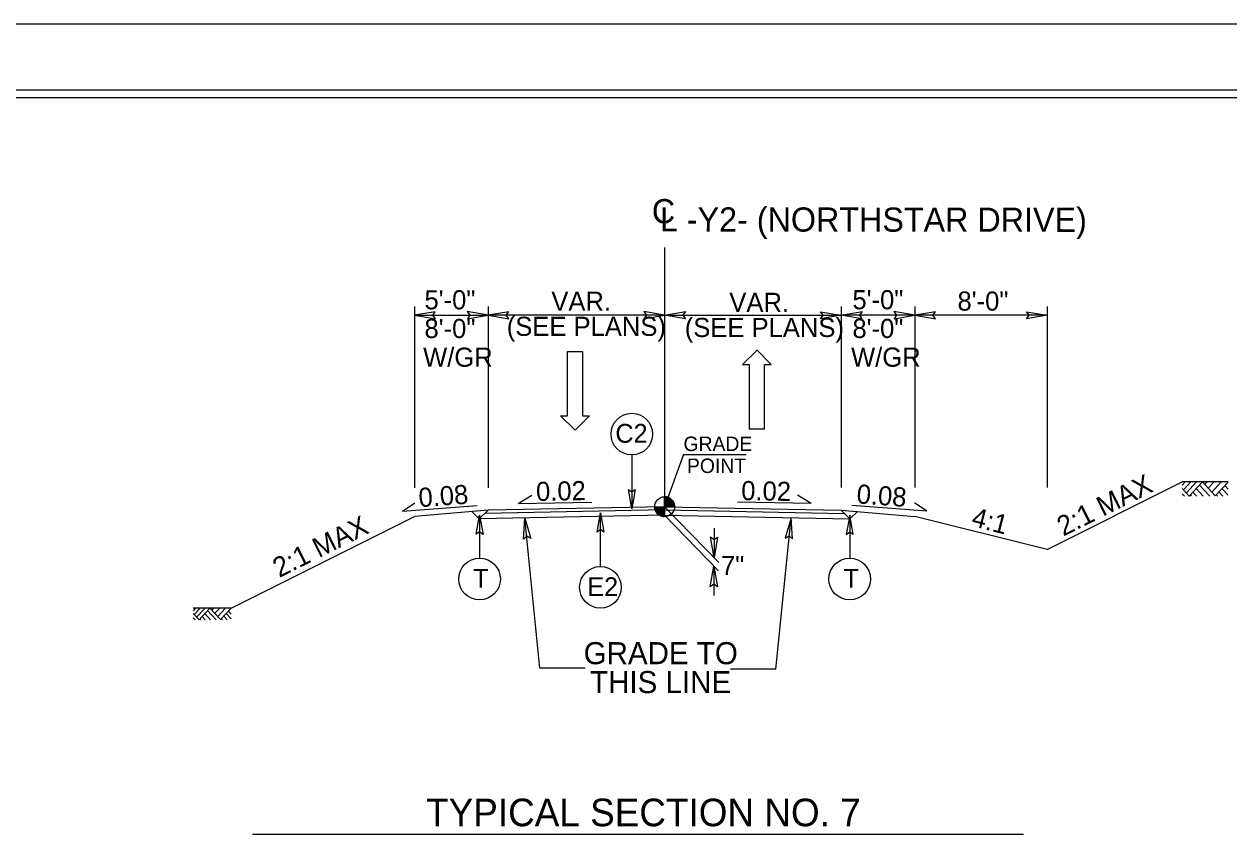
# Model space of a CAD drawing. Extents: x 1904401 to 1905163, y 193929 to 194736.
# Drawn here: x 1904914.1 to 1904996, y 194419 to 194474.3 of the extents above; entities that cross this region are included whole.
import ezdxf

# ---------------------------------------------------------------- set-up
doc = ezdxf.new("R2010")
doc.units = 0
for name, color, linetype in [('Old_Level_1', 7, 'Continuous'), ('Old_Level_11', 7, 'Continuous'), ('Old_Level_20', 7, 'Continuous'), ('Old_Level_3', 7, 'Continuous'), ('Prop Dimension Text', 7, 'Continuous'), ('Prop Lane Arrow CELL', 7, 'Continuous'), ('Sheet Cutting Line CELL', 7, 'Continuous'), ('Sheet Plot Border Inside CELL', 7, 'Continuous'), ('Sheet Plot Border Outside CELL', 7, 'Continuous'), ('Sheet Typical CELL', 7, 'Continuous'), ('Typical Arrow Superelevation CELL', 7, 'Continuous'), ('Typical Berm CELL', 7, 'Continuous'), ('Typical Hinge Slope Arterial CELL', 7, 'Continuous'), ('Typical Hinge Slope Interstate CELL', 7, 'Continuous'), ('Typical Terminator CELL', 7, 'Continuous'), ('Typical Text Centerline CELL', 7, 'Continuous')]:
    doc.layers.add(name, color=color, linetype=linetype)

# ---------------------------------------------------------------- blocks, each defined once
blk = doc.blocks.new('TERMINATOR')
at = {"layer": 'Typical Terminator CELL'}
blk.add_lwpolyline([(-0.469, 0.081), (0, 0), (-0.471, -0.083), (-0.411, 0)], close=True, dxfattribs=at)

msp = doc.modelspace()

# ---------------------------------------------------------------- linework, layer by layer
at = {"layer": 'Old_Level_1'}
for p, q in [((1904956.963, 194441.55), (1904957.638, 194441.55)), ((1904957.636, 194440.875), (1904957.638, 194441.55)), ((1904957.638, 194441.55), (1904957.636, 194440.875)), ((1904957.638, 194441.55), (1904957.638, 194442.225)), ((1904958.313, 194441.55), (1904957.638, 194441.55)), ((1904957.638, 194441.55), (1904961.312, 194437.754)), ((1904957.638, 194440.967), (1904961.294, 194437.19)), ((1904960.996, 194440.081), (1904960.996, 194438.081)), ((1904960.973, 194437.521), (1904960.973, 194435.521)), ((1904925.755, 194434.667), (1904925.585, 194434.484)), ((1904925.989, 194433.87), (1904925.585, 194434.305)), ((1904926.075, 194434.667), (1904925.661, 194434.223)), ((1904926.408, 194434.667), (1904925.828, 194434.044)), ((1904926.73, 194434.666), (1904925.989, 194433.87)), ((1904926.781, 194433.862), (1904926.381, 194434.291)), ((1904927.151, 194433.862), (1904926.565, 194434.49)), ((1904927.461, 194433.88), (1904926.73, 194434.666)), ((1904926.994, 194434.667), (1904926.861, 194434.524)), ((1904927.396, 194434.667), (1904927.063, 194434.308)), ((1904927.794, 194434.667), (1904927.261, 194434.094)), ((1904928.185, 194434.659), (1904927.461, 194433.88)), ((1904928.185, 194433.925), (1904927.843, 194434.291)), ((1904928.185, 194434.258), (1904927.999, 194434.458)), ((1904925.719, 194433.862), (1904925.585, 194434.005)), ((1904926.12, 194433.862), (1904926.051, 194433.936)), ((1904926.415, 194433.862), (1904926.198, 194434.095)), ((1904927.586, 194433.862), (1904927.515, 194433.938)), ((1904927.897, 194433.862), (1904927.67, 194434.105)), ((1904929.636, 194419.297), (1904982.029, 194419.297))]:
    msp.add_line(p, q, dxfattribs=at)
for points in [[(1904956.966, 194441.55), (1904956.966, 194441.477)], [(1904956.979, 194441.55), (1904956.979, 194441.397)], [(1904956.993, 194441.55), (1904956.993, 194441.349)], [(1904957.006, 194441.55), (1904957.006, 194441.309)], [(1904957.02, 194441.55), (1904957.02, 194441.277)], [(1904957.033, 194441.55), (1904957.033, 194441.249)], [(1904957.047, 194441.55), (1904957.047, 194441.223)], [(1904957.06, 194441.55), (1904957.06, 194441.199)], [(1904957.074, 194441.55), (1904957.074, 194441.178)], [(1904957.087, 194441.55), (1904957.087, 194441.159)], [(1904957.101, 194441.55), (1904957.101, 194441.141)], [(1904957.114, 194441.55), (1904957.114, 194441.124)], [(1904957.128, 194441.55), (1904957.128, 194441.108)], [(1904957.141, 194441.55), (1904957.141, 194441.093)], [(1904957.155, 194441.55), (1904957.155, 194441.078)], [(1904957.168, 194441.55), (1904957.168, 194441.064)], [(1904957.182, 194441.55), (1904957.182, 194441.052)], [(1904957.195, 194441.55), (1904957.195, 194441.04)], [(1904957.209, 194441.55), (1904957.209, 194441.028)], [(1904957.222, 194441.55), (1904957.222, 194441.018)], [(1904957.236, 194441.55), (1904957.236, 194441.007)], [(1904957.249, 194441.55), (1904957.249, 194440.998)], [(1904957.263, 194441.55), (1904957.263, 194440.989)], [(1904957.276, 194441.55), (1904957.276, 194440.98)], [(1904957.29, 194441.55), (1904957.29, 194440.971)], [(1904957.303, 194441.55), (1904957.303, 194440.964)], [(1904957.317, 194441.55), (1904957.317, 194440.956)], [(1904957.33, 194441.55), (1904957.33, 194440.949)], [(1904957.344, 194441.55), (1904957.344, 194440.943)], [(1904957.357, 194441.55), (1904957.357, 194440.937)], [(1904957.371, 194441.55), (1904957.371, 194440.931)], [(1904957.384, 194441.55), (1904957.384, 194440.925)], [(1904957.398, 194441.55), (1904957.398, 194440.919)], [(1904957.411, 194441.55), (1904957.411, 194440.914)], [(1904957.425, 194441.55), (1904957.425, 194440.91)], [(1904957.438, 194441.55), (1904957.438, 194440.905)], [(1904957.452, 194441.55), (1904957.452, 194440.902)], [(1904957.465, 194441.55), (1904957.465, 194440.898)], [(1904957.479, 194441.55), (1904957.479, 194440.895)], [(1904957.492, 194441.55), (1904957.492, 194440.892)], [(1904957.506, 194441.55), (1904957.506, 194440.889)], [(1904957.519, 194441.55), (1904957.519, 194440.886)], [(1904957.533, 194441.55), (1904957.533, 194440.884)], [(1904957.546, 194441.55), (1904957.546, 194440.881)], [(1904957.56, 194441.55), (1904957.56, 194440.88)], [(1904957.573, 194441.55), (1904957.573, 194440.878)], [(1904957.587, 194441.55), (1904957.587, 194440.877)], [(1904957.6, 194441.55), (1904957.6, 194440.877)], [(1904957.614, 194441.55), (1904957.614, 194440.875)], [(1904957.627, 194441.55), (1904957.627, 194440.875), (1904957.627, 194440.875)], [(1904957.644, 194442.225), (1904957.644, 194442.225), (1904957.644, 194441.55)], [(1904957.657, 194442.225), (1904957.657, 194441.55)], [(1904957.671, 194442.224), (1904957.671, 194441.55)], [(1904957.684, 194442.224), (1904957.684, 194441.55)], [(1904957.698, 194442.222), (1904957.698, 194441.55)], [(1904957.711, 194442.221), (1904957.711, 194441.55)], [(1904957.725, 194442.219), (1904957.725, 194441.55)], [(1904957.738, 194442.218), (1904957.738, 194441.55)], [(1904957.752, 194442.216), (1904957.752, 194441.55)], [(1904957.765, 194442.213), (1904957.765, 194441.55)], [(1904957.779, 194442.21), (1904957.779, 194441.55)], [(1904957.792, 194442.207), (1904957.792, 194441.55)], [(1904957.806, 194442.204), (1904957.806, 194441.55)], [(1904957.819, 194442.2), (1904957.819, 194441.55)], [(1904957.833, 194442.197), (1904957.833, 194441.55)], [(1904957.846, 194442.192), (1904957.846, 194441.55)], [(1904957.86, 194442.188), (1904957.86, 194441.55)], [(1904957.873, 194442.183), (1904957.873, 194441.55)], [(1904957.887, 194442.177), (1904957.887, 194441.55)], [(1904957.9, 194442.171), (1904957.9, 194441.55)], [(1904957.914, 194442.165), (1904957.914, 194441.55)], [(1904957.927, 194442.159), (1904957.927, 194441.55)], [(1904957.941, 194442.153), (1904957.941, 194441.55)], [(1904957.954, 194442.146), (1904957.954, 194441.55)], [(1904957.968, 194442.138), (1904957.968, 194441.55)], [(1904957.981, 194442.131), (1904957.981, 194441.55)], [(1904957.995, 194442.123), (1904957.995, 194441.55)], [(1904958.008, 194442.114), (1904958.008, 194441.55)], [(1904958.022, 194442.105), (1904958.022, 194441.55)], [(1904958.035, 194442.095), (1904958.035, 194441.55)], [(1904958.049, 194442.086), (1904958.049, 194441.55)], [(1904958.062, 194442.075), (1904958.062, 194441.55)], [(1904958.076, 194442.063), (1904958.076, 194441.55)], [(1904958.089, 194442.051), (1904958.089, 194441.55)], [(1904958.103, 194442.039), (1904958.103, 194441.55)], [(1904958.116, 194442.026), (1904958.116, 194441.55)], [(1904958.13, 194442.012), (1904958.13, 194441.55)], [(1904958.143, 194441.997), (1904958.143, 194441.55)], [(1904958.157, 194441.981), (1904958.157, 194441.55)], [(1904958.17, 194441.964), (1904958.17, 194441.55)], [(1904958.184, 194441.946), (1904958.184, 194441.55)], [(1904958.197, 194441.927), (1904958.197, 194441.55)], [(1904958.211, 194441.906), (1904958.211, 194441.55)], [(1904958.224, 194441.883), (1904958.224, 194441.55)], [(1904958.238, 194441.859), (1904958.238, 194441.55)], [(1904958.251, 194441.831), (1904958.251, 194441.55)], [(1904958.265, 194441.799), (1904958.265, 194441.55)], [(1904958.278, 194441.762), (1904958.278, 194441.55)], [(1904958.292, 194441.715), (1904958.292, 194441.55)], [(1904958.305, 194441.646), (1904958.305, 194441.55)], [(1904928.185, 194434.667), (1904925.585, 194434.667)]]:
    msp.add_lwpolyline(points, dxfattribs=at)
msp.add_circle((1904957.637, 194441.55), 0.675, dxfattribs=at)
for start, end in [(179.99048, 269.99048), (359.99048, 89.99048)]:
    msp.add_arc((1904957.637, 194441.55), 0.675, start, end, dxfattribs=at)
at = {"layer": 'Old_Level_11'}
for p, q in [((1904955.407, 194445.066), (1904955.407, 194441.411)), ((1904945.059, 194440.984), (1904945.059, 194438.049)), ((1904953.275, 194437.486), (1904953.275, 194441.14)), ((1904970.216, 194440.984), (1904970.216, 194438.049))]:
    msp.add_line(p, q, dxfattribs=at)
for points in [[(1904955.632, 194442.721), (1904955.407, 194441.411), (1904955.174, 194442.728), (1904955.407, 194442.56)], [(1904944.834, 194439.674), (1904945.059, 194440.984), (1904945.292, 194439.667), (1904945.059, 194439.835)], [(1904953.05, 194439.831), (1904953.275, 194441.14), (1904953.508, 194439.824), (1904953.275, 194439.991)], [(1904970.441, 194439.674), (1904970.216, 194440.984), (1904969.983, 194439.667), (1904970.216, 194439.835)]]:
    msp.add_lwpolyline(points, close=True, dxfattribs=at)
for centre in [(1904955.407, 194446.48), (1904945.059, 194436.635), (1904953.275, 194436.072), (1904970.216, 194436.635)]:
    msp.add_circle(centre, 1.414, dxfattribs=at)
at = {"layer": 'Old_Level_3'}
for q in [(1904957.638, 194441.55), (1904963.184, 194445.093)]:
    msp.add_line((1904958.927, 194445.093), q, dxfattribs=at)
at = {"layer": 'Prop Lane Arrow CELL'}
for p, q in [((1904945.638, 194455.156), (1904945.638, 194442.822)), ((1904969.638, 194455.156), (1904969.638, 194442.845)), ((1904940.638, 194454.556), (1904945.638, 194454.556)), ((1904957.638, 194454.556), (1904945.638, 194454.556)), ((1904957.638, 194454.556), (1904969.638, 194454.556)), ((1904983.638, 194454.556), (1904969.638, 194454.556)), ((1904963.918, 194452.184), (1904962.922, 194451.204)), ((1904964.882, 194451.204), (1904963.918, 194452.184)), ((1904951.032, 194452.09), (1904952.059, 194452.09)), ((1904951.032, 194447.733), (1904951.032, 194452.09)), ((1904952.059, 194452.09), (1904952.059, 194447.733)), ((1904962.922, 194451.204), (1904963.388, 194451.204)), ((1904963.388, 194451.204), (1904963.388, 194446.847)), ((1904964.416, 194446.847), (1904964.416, 194451.204)), ((1904964.416, 194451.204), (1904964.882, 194451.204)), ((1904951.561, 194446.752), (1904950.565, 194447.733)), ((1904950.565, 194447.733), (1904951.032, 194447.733)), ((1904952.526, 194447.733), (1904951.561, 194446.752)), ((1904952.059, 194447.733), (1904952.526, 194447.733)), ((1904963.388, 194446.847), (1904964.416, 194446.847)), ((1904993.014, 194443.23), (1904992.81, 194443.01)), ((1904993.398, 194443.229), (1904992.901, 194442.697)), ((1904993.797, 194443.23), (1904993.101, 194442.482)), ((1904994.184, 194443.228), (1904993.295, 194442.273)), ((1904995.061, 194442.285), (1904994.184, 194443.228)), ((1904994.501, 194443.23), (1904994.341, 194443.058)), ((1904994.983, 194443.229), (1904994.583, 194442.799)), ((1904995.46, 194443.23), (1904994.821, 194442.542)), ((1904995.93, 194443.22), (1904995.061, 194442.285)), ((1904993.295, 194442.273), (1904992.81, 194442.795)), ((1904992.971, 194442.264), (1904992.81, 194442.435)), ((1904993.452, 194442.264), (1904993.369, 194442.352)), ((1904993.806, 194442.264), (1904993.545, 194442.543)), ((1904994.245, 194442.264), (1904993.765, 194442.778)), ((1904994.689, 194442.264), (1904993.986, 194443.017)), ((1904995.211, 194442.264), (1904995.126, 194442.355)), ((1904995.584, 194442.264), (1904995.312, 194442.555)), ((1904995.93, 194442.339), (1904995.519, 194442.778)), ((1904995.93, 194442.739), (1904995.707, 194442.979)), ((1904957.638, 194441.55), (1904945.638, 194441.31)), ((1904957.638, 194441.55), (1904969.638, 194441.31)), ((1904945.638, 194441.31), (1904940.638, 194440.894)), ((1904945.042, 194440.715), (1904944.539, 194441.219)), ((1904945.042, 194440.715), (1904945.638, 194441.31)), ((1904957.638, 194440.967), (1904945.042, 194440.715)), ((1904957.638, 194441.342), (1904945.425, 194441.098)), ((1904949.165, 194430.571), (1904948.133, 194440.777)), ((1904957.638, 194441.342), (1904969.85, 194441.098)), ((1904957.638, 194440.967), (1904970.233, 194440.715)), ((1904965.19, 194430.522), (1904966.23, 194440.795)), ((1904970.233, 194440.715), (1904969.638, 194441.31)), ((1904969.638, 194441.31), (1904974.638, 194440.894)), ((1904970.233, 194440.715), (1904970.737, 194441.219)), ((1904952.244, 194430.571), (1904949.165, 194430.571)), ((1904965.19, 194430.522), (1904962.111, 194430.522))]:
    msp.add_line(p, q, dxfattribs=at)
msp.add_lwpolyline([(1904995.93, 194443.23), (1904992.81, 194443.23)], dxfattribs=at)
at = {"layer": 'Sheet Cutting Line CELL'}
msp.add_line((1905047.492, 194474.335), (1904710.692, 194474.335), dxfattribs=at)
at = {"layer": 'Sheet Plot Border Inside CELL'}
msp.add_lwpolyline([(1905046.592, 194469.845), (1904713.292, 194469.845), (1904713.292, 194258.825), (1905046.592, 194258.825)], close=True, dxfattribs=at)
at = {"layer": 'Sheet Plot Border Outside CELL'}
msp.add_lwpolyline([(1905047.492, 194474.335), (1904710.692, 194474.335), (1904710.692, 194254.335), (1905047.492, 194254.335)], close=True, dxfattribs=at)
at = {"layer": 'Sheet Typical CELL'}
msp.add_lwpolyline([(1905044.092, 194469.335), (1904744.092, 194469.335), (1904744.092, 194259.335), (1905044.092, 194259.335)], close=True, dxfattribs=at)
at = {"layer": 'Typical Arrow Superelevation CELL'}
for p, q in [((1904939.824, 194441.249), (1904940.651, 194441.811)), ((1904939.824, 194441.249), (1904944.905, 194441.622)), ((1904947.675, 194441.76), (1904948.614, 194442.328)), ((1904947.675, 194441.76), (1904952.686, 194441.86)), ((1904967.601, 194441.76), (1904962.59, 194441.86)), ((1904967.601, 194441.76), (1904966.661, 194442.328)), ((1904975.451, 194441.249), (1904970.37, 194441.622)), ((1904975.451, 194441.249), (1904974.624, 194441.811))]:
    msp.add_line(p, q, dxfattribs=at)
at = {"layer": 'Typical Berm CELL'}
for p, q in [((1904940.638, 194455.156), (1904940.638, 194442.822)), ((1904974.638, 194455.156), (1904974.638, 194442.845)), ((1904983.638, 194455.156), (1904983.638, 194442.845))]:
    msp.add_line(p, q, dxfattribs=at)
at = {"layer": 'Typical Hinge Slope Arterial CELL'}
for p, q in [((1904983.638, 194438.644), (1904992.81, 194443.23)), ((1904928.185, 194434.667), (1904940.638, 194440.894))]:
    msp.add_line(p, q, dxfattribs=at)
at = {"layer": 'Typical Hinge Slope Interstate CELL'}
msp.add_line((1904983.638, 194438.644), (1904974.638, 194440.894), dxfattribs=at)
at = {"layer": 'Typical Terminator CELL'}
for points in [[(1904942.044, 194454.798), (1904940.638, 194454.556), (1904942.052, 194454.306), (1904941.872, 194454.556)], [(1904944.232, 194454.314), (1904945.638, 194454.556), (1904944.224, 194454.806), (1904944.404, 194454.556)], [(1904947.044, 194454.798), (1904945.638, 194454.556), (1904947.052, 194454.306), (1904946.872, 194454.556)], [(1904956.232, 194454.314), (1904957.638, 194454.556), (1904956.224, 194454.806), (1904956.404, 194454.556)], [(1904959.044, 194454.314), (1904957.638, 194454.556), (1904959.052, 194454.806), (1904958.872, 194454.556)], [(1904968.232, 194454.798), (1904969.638, 194454.556), (1904968.224, 194454.306), (1904968.404, 194454.556)], [(1904971.044, 194454.314), (1904969.638, 194454.556), (1904971.052, 194454.806), (1904970.872, 194454.556)], [(1904973.232, 194454.314), (1904974.638, 194454.556), (1904973.224, 194454.806), (1904973.404, 194454.556)], [(1904976.044, 194454.798), (1904974.638, 194454.556), (1904976.052, 194454.306), (1904975.872, 194454.556)], [(1904982.232, 194454.798), (1904983.638, 194454.556), (1904982.224, 194454.306), (1904982.404, 194454.556)], [(1904948.046, 194439.353), (1904948.133, 194440.777), (1904948.536, 194439.399), (1904948.268, 194439.55)], [(1904966.317, 194439.371), (1904966.23, 194440.795), (1904965.827, 194439.417), (1904966.095, 194439.568)]]:
    msp.add_lwpolyline(points, close=True, dxfattribs=at)
at = {"layer": 'Typical Text Centerline CELL'}
msp.add_line((1904957.638, 194459.157), (1904957.638, 194441.55), dxfattribs=at)

# ---------------------------------------------------------------- block references
at = {"layer": 'Old_Level_1', "xscale": 3, "yscale": 3}
for p, rotation in [((1904960.996, 194438.081), -90), ((1904960.973, 194437.521), 90)]:
    msp.add_blockref('TERMINATOR', p, dxfattribs=dict(at, rotation=rotation))

# ---------------------------------------------------------------- texts
at = {"layer": 'Old_Level_1'}
for s, p in [('5\'-0" ', (1904941.315, 194454.957)), ('5\'-0" ', (1904970.402, 194454.961)), ('VAR.', (1904949.937, 194454.859)), ('VAR.', (1904962.035, 194454.783)), ('8\'-0"', (1904941.315, 194453.007)), ('(SEE PLANS)', (1904946.906, 194453.154)), ('(SEE PLANS)', (1904959.005, 194453.078)), ('8\'-0"', (1904970.402, 194453.011)), ('W/GR', (1904941.22, 194451.057)), ('W/GR', (1904970.308, 194451.061))]:
    msp.add_text(s, height=1.3, dxfattribs=at).set_placement(p)
at = {"layer": 'Old_Level_11'}
for s, p in [('GRADE', (1904958.918, 194445.33)), ('POINT', (1904959.155, 194443.839))]:
    msp.add_text(s, height=0.984, dxfattribs=at).set_placement(p)
at = {"layer": 'Old_Level_20'}
for s, height, p in [('C2', 1.2792, (1904954.291, 194445.894)), ('7"', 1.3, (1904961.468, 194436.9)), ('T', 1.279, (1904944.623, 194436.038)), ('E2', 1.2792, (1904952.383, 194435.475)), ('T', 1.279, (1904969.788, 194436.038))]:
    msp.add_text(s, height=height, dxfattribs=at).set_placement(p)
at = {"layer": 'Prop Dimension Text'}
for rotation, p in [(1.1462, (1904948.91, 194441.933)), (358.8538, (1904962.832, 194442.003))]:
    msp.add_text('0.02', height=1.3, rotation=rotation, dxfattribs=at).set_placement(p)
at = {"layer": 'Prop Lane Arrow CELL'}
for s, height, p in [('8\'-0"', 1.3, (1904977.542, 194454.871)), ('TYPICAL SECTION NO. 7', 1.875, (1904941.426, 194419.841))]:
    msp.add_text(s, height=height, dxfattribs=at).set_placement(p)
for s, height, rotation, p in [('0.08', 1.3, 4.19823, (1904940.957, 194441.512)), ('0.08', 1.3, 355.80177, (1904970.655, 194441.781)), ('GRADE TO', 1.5, 0.00016, (1904952.135, 194430.849)), ('THIS LINE', 1.5, 0.00016, (1904952.571, 194428.883))]:
    msp.add_text(s, height=height, rotation=rotation, dxfattribs=at).set_placement(p)
at = {"layer": 'Typical Hinge Slope Arterial CELL'}
for p in [(1904984.734, 194439.51), (1904931.438, 194436.699)]:
    msp.add_text('2:1 MAX', height=1.35, rotation=26.56505, dxfattribs=at).set_placement(p)
at = {"layer": 'Typical Hinge Slope Interstate CELL'}
msp.add_text('4:1', height=1.3, rotation=345.52839, dxfattribs=at).set_placement((1904978.426, 194440.258))
at = {"layer": 'Typical Text Centerline CELL'}
msp.add_text('C', height=1.64, dxfattribs=at).set_placement((1904956.769, 194460.808))
msp.add_text('L -Y2- (NORTHSTAR DRIVE) ', height=1.64109, rotation=359.9469, dxfattribs=at).set_placement((1904957.315, 194460.248))

doc.saveas('drawing.dxf')
